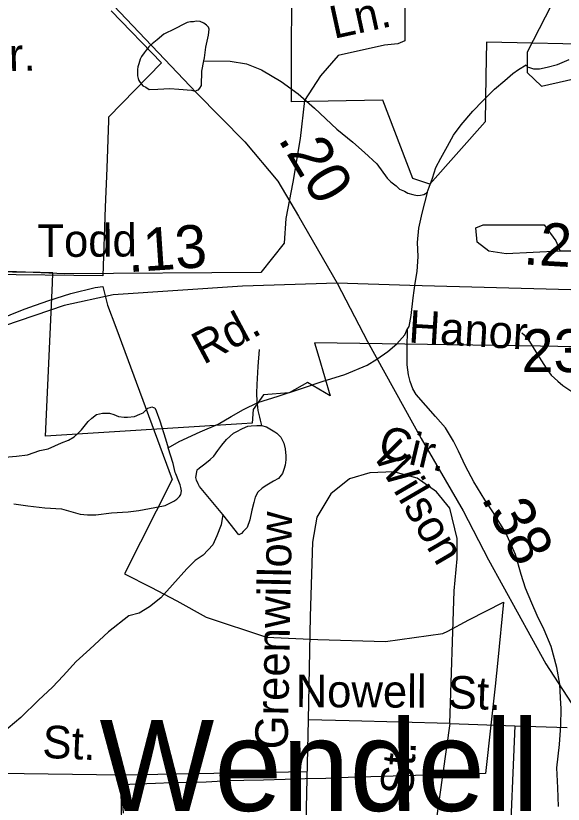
# Model space of a CAD drawing. Extents: x 2169602 to 2449496, y 721995 to 810662.
# Drawn here: x 2426456 to 2428051, y 807165 to 809460 of the extents above; entities that cross this region are included whole.
import ezdxf

# ---------------------------------------------------------------- set-up
doc = ezdxf.new("R2010")
doc.units = 0
doc.layers.add('Default', color=7, linetype='Continuous')

msp = doc.modelspace()

# ---------------------------------------------------------------- linework, layer by layer
at = {"layer": 'Default'}
for p, q in [((2428748.3, 808773), (2428041.7, 808775.1)), ((2427308, 807410.2), (2427290.9, 806655.3)), ((2427720.3, 807399.9), (2427649.6, 806899.5)), ((2427720.3, 807399.9), (2427909.7, 807392.9)), ((2426411.4, 807255.6), (2426761.6, 807250.9)), ((2426761.6, 807250.9), (2427304.6, 807260.7)), ((2426761.6, 807250.9), (2426771.4, 806665.6))]:
    msp.add_line(p, q, dxfattribs=at)
for points in [[(2425482.4, 810549), (2425500.9, 810538.4), (2425838.4, 810336.3), (2425937.8, 810271.4), (2426026.7, 810210.6), (2426151.3, 810095.5), (2426436.4, 809801.2), (2426611.1, 809627.4), (2426983.1, 809235.8), (2427123.4, 809093.4), (2427219.1, 808978.2), (2427279.8, 808876.6), (2427392.8, 808681.8)], [(2429015.8, 810011), (2428981.8, 810100.3), (2428923.7, 810117.9), (2428732.8, 810039.9), (2428458.9, 809805.9), (2428376.9, 809640.3), (2428310.8, 809579.4), (2428143.9, 809612.3), (2428068.9, 809594.2), (2427945.8, 809354), (2427945.8, 809294.9), (2427987.9, 809254.7), (2428278.8, 809320.9), (2428544.8, 809430.3), (2428568.8, 809623.3), (2428601.8, 809665.3), (2428767.9, 809717.7), (2429007.8, 809975.2), (2429015.8, 810011)], [(2428183.7, 809374.9), (2427827.7, 809383.1), (2427825, 809283.7), (2427823.7, 809151.6), (2427662.5, 808969.4), (2427612.7, 808986.1), (2427525.2, 809213.9), (2427259.5, 809209.7), (2427260.7, 809651.2)], [(2428183.7, 809374.9), (2427827.7, 809383.1), (2427825, 809283.7), (2427823.7, 809151.6), (2427662.5, 808969.4), (2427612.7, 808986.1), (2427525.2, 809213.9), (2427259.5, 809209.7), (2427260.7, 809651.2)], [(2427392.8, 808681.8), (2427116.6, 808672.8), (2426739.9, 808647.7), (2426597.6, 808616.3), (2426423.9, 808557.6), (2426248.1, 808482.2), (2426141.3, 808457.1), (2426031.5, 808450.8), (2425571.1, 808492.7), (2425376.4, 808490.6), (2425171.3, 808465.5), (2424465, 808348.2), (2424402.2, 808346.1), (2424364.6, 808369.1), (2424341.6, 808429.9), (2424297.1, 808694.6), (2424246.3, 809020.5), (2424217, 809227.8), (2424223.3, 809418.4), (2424227.4, 809612.2)], [(2427589.9, 809531.2), (2427589.9, 809387.1), (2427568.7, 809378.6), (2427530.5, 809374.4), (2427394.9, 809344.7), (2427344.1, 809285.4), (2427297.5, 809213.3), (2427284.7, 809103.1), (2427263.6, 808975.9), (2427242.4, 808869.9), (2427238.1, 808797.8), (2427170.3, 808713), (2426598.2, 808708.8), (2426484.8, 808713.3)], [(2426734, 809474.5), (2426880.5, 809323.1), (2426726.7, 809165), (2426726.5, 809155.5), (2426721.5, 809016.1), (2426717.2, 808903.1), (2426710, 808703.1), (2426372.5, 808706.6)], [(2426734, 809474.5), (2426880.5, 809323.1), (2426726.7, 809165), (2426726.5, 809155.5), (2426721.5, 809016.1), (2426717.2, 808903.1), (2426710, 808703.1), (2426372.5, 808706.6)], [(2427004.2, 809328.8), (2427006.1, 809337), (2427010, 809368.9), (2427017.8, 809403), (2427019.6, 809421), (2427017.6, 809427), (2427011.6, 809432.7), (2427003.8, 809438.8), (2426993.4, 809442.8), (2426981.5, 809444.6), (2426973.9, 809442.5), (2426965.7, 809442.5), (2426955.6, 809440.4), (2426947.6, 809436.3), (2426919.6, 809422.3), (2426887.8, 809406), (2426867.7, 809389.9), (2426853.9, 809377.9), (2426843.9, 809369.6), (2426835.9, 809359.9), (2426829.9, 809351.9), (2426822.4, 809341.7), (2426818.5, 809333.8), (2426814.4, 809319.8), (2426812.1, 809311.6), (2426810.5, 809303.7), (2426810.5, 809293.6), (2426810.9, 809285.4), (2426812.5, 809277.4), (2426814.6, 809271.8), (2426819.1, 809265.5), (2426826.7, 809255.8), (2426835.1, 809251.7), (2426845.1, 809245.7), (2426870.5, 809245.9), (2426905, 809248.5), (2426931, 809246.6), (2426968.6, 809242.9), (2426979, 809240.9), (2426984.8, 809242.9), (2426988.9, 809244.7), (2426992.6, 809249), (2426996.9, 809256.9), (2426998.3, 809298.8), (2427004.2, 809328.8)], [(2427004.2, 809328.8), (2427080.5, 809327.4), (2427128.5, 809319.8), (2427172.4, 809302.2), (2427228.8, 809268.5), (2427279, 809232.9), (2427326.8, 809191.2), (2427391.8, 809129.5), (2427437.7, 809092.1), (2427472, 809062.2), (2427508.1, 809028.7), (2427538.4, 808986.8), (2427548.7, 808976.8), (2427564.4, 808965), (2427574.3, 808955), (2427588.6, 808949.2), (2427598.3, 808943.3), (2427613, 808939.4), (2427624.9, 808937.2), (2427634.8, 808937.4), (2427644.4, 808939.5), (2427654.9, 808945.7)], [(2427942.4, 809317.3), (2427946, 809311.4), (2427952.2, 809309.7), (2427964.1, 809305.4), (2427981.9, 809305.6), (2428004.1, 809309.9), (2428033.8, 809318), (2428067.6, 809332.4)], [(2427654.9, 808945.7), (2427660.4, 808961.5), (2427670.3, 808987.6), (2427679.9, 809017.8), (2427694, 809045.7), (2427714.1, 809080), (2427731.4, 809112.2), (2427753.3, 809142.1), (2427787.3, 809182.5), (2427816.9, 809212.5), (2427850.7, 809246.7), (2427880.2, 809271.1), (2427904, 809291.4), (2427920, 809303.2), (2427942.4, 809317.3)], [(2427654.9, 808945.7), (2427639.3, 808885.6), (2427629.2, 808841.3), (2427625.3, 808799.6), (2427627.6, 808759.6), (2427624.5, 808715.4), (2427618.4, 808681.4), (2427612.6, 808639.3), (2427607.1, 808587.4), (2427601.4, 808555.4), (2427597.3, 808549.2)], [(2428041.7, 808775.1), (2427884.9, 808766.6), (2427834.1, 808775.1), (2427800.2, 808800.5), (2427795.9, 808842.9), (2427817.1, 808851.4), (2427995.1, 808851.4), (2428029, 808804.8), (2428041.7, 808775.1)], [(2426484.8, 808713.3), (2426276.1, 808721.5), (2425897.8, 808716.9), (2425744.1, 808728)], [(2426527.2, 808712.3), (2426364.7, 808714.9)], [(2426527.2, 808712.3), (2426364.7, 808714.9)], [(2429719.2, 807964.9), (2429373.4, 807974), (2429373.2, 808128.1), (2429367.7, 808297.2), (2429365.2, 808380.1), (2429356.7, 808472), (2429094.9, 808477.1), (2427984.2, 808498.5), (2427326.4, 808508.4), (2427338.9, 808466), (2427372.2, 808353.9), (2427306.2, 808392.4), (2427252.4, 808362.1), (2427177.4, 808356.9), (2427147.4, 808313.9), (2427145.2, 808274.4), (2427114.7, 808272.3), (2426542.9, 808236.6), (2426563.2, 808681.6), (2426564.7, 808711.6), (2426527.2, 808712.3)], [(2429719.2, 807964.9), (2429373.4, 807974), (2429373.2, 808128.1), (2429367.7, 808297.2), (2429365.2, 808380.1), (2429356.7, 808472), (2429094.9, 808477.1), (2427984.2, 808498.5), (2427326.4, 808508.4), (2427338.9, 808466), (2427372.2, 808353.9), (2427306.2, 808392.4), (2427252.4, 808362.1), (2427177.4, 808356.9), (2427147.4, 808313.9), (2427145.2, 808274.4), (2427114.7, 808272.3), (2426542.9, 808236.6), (2426563.2, 808681.6), (2426564.7, 808711.6), (2426527.2, 808712.3)], [(2427392.8, 808681.8), (2427480.7, 808512.2), (2427637.1, 808229.5), (2427759.6, 808019), (2427833.3, 807876.6), (2427999.7, 807574), (2428223.1, 807230.5), (2428400.5, 806949.9)], [(2428746.6, 808620.6), (2428491.2, 808628.9), (2428073.2, 808662.5), (2427604.4, 808675), (2427392.8, 808681.8)], [(2426367, 808560.7), (2426476.2, 808603.7), (2426494.7, 808610.6), (2426552.2, 808631.4), (2426617.2, 808651.6), (2426688, 808668.8), (2426710, 808672.3), (2426723.2, 808617.4), (2426747.7, 808553.9), (2426912, 808110.6), (2426773, 807835.6), (2426850, 807796.4), (2426925.7, 807756.7), (2427010.5, 807709.1), (2427187, 807651.6), (2427336.2, 807644.9), (2427532.7, 807638.2), (2427700.5, 807662), (2427714.2, 807669.2), (2427775.5, 807701.5), (2427877.2, 807753.1), (2427860, 807584.8), (2427852.5, 807508.3), (2427839.5, 807395.1), (2427824.5, 807254.7), (2427720.5, 807251.2), (2427717, 807251.1), (2427685.7, 807250.2), (2427658, 807249.5), (2427620.2, 807248.4), (2427555.2, 807246.3), (2427490.2, 807244.4), (2427424.7, 807242.5), (2427359.7, 807240.2), (2427298.7, 807238.6), (2427270.5, 807237.9), (2427240.5, 807237.1), (2427178, 807235.1), (2427120.2, 807233.9), (2427076.2, 807233), (2427059.2, 807232.1), (2427010.7, 807229.5), (2426910.7, 807226.8), (2426863, 807225), (2426763.5, 807221.2), (2426768.7, 807138.7)], [(2426367, 808560.7), (2426476.2, 808603.7), (2426494.7, 808610.6), (2426552.2, 808631.4), (2426617.2, 808651.6), (2426688, 808668.8), (2426710, 808672.3), (2426723.2, 808617.4), (2426747.7, 808553.9), (2426912, 808110.6), (2426773, 807835.6), (2426850, 807796.4), (2426925.7, 807756.7), (2427010.5, 807709.1), (2427187, 807651.6), (2427336.2, 807644.9), (2427532.7, 807638.2), (2427700.5, 807662), (2427714.2, 807669.2), (2427775.5, 807701.5), (2427877.2, 807753.1), (2427860, 807584.8), (2427852.5, 807508.3), (2427839.5, 807395.1), (2427824.5, 807254.7), (2427720.5, 807251.2), (2427717, 807251.1), (2427685.7, 807250.2), (2427658, 807249.5), (2427620.2, 807248.4), (2427555.2, 807246.3), (2427490.2, 807244.4), (2427424.7, 807242.5), (2427359.7, 807240.2), (2427298.7, 807238.6), (2427270.5, 807237.9), (2427240.5, 807237.1), (2427178, 807235.1), (2427120.2, 807233.9), (2427076.2, 807233), (2427059.2, 807232.1), (2427010.7, 807229.5), (2426910.7, 807226.8), (2426863, 807225), (2426763.5, 807221.2), (2426768.7, 807138.7)], [(2426900.1, 808202.6), (2426931.9, 808220.9), (2426993.6, 808249.3), (2427045.7, 808271.5), (2427083.4, 808293.8), (2427119.1, 808313.9), (2427161.1, 808334.4), (2427220.8, 808352.9), (2427288.7, 808375.1), (2427348.5, 808395.7), (2427414.6, 808416.1), (2427480.2, 808442.8), (2427508.3, 808460.8), (2427539.8, 808482.8), (2427565.7, 808505.2), (2427589.7, 808531.2), (2427597.3, 808549.2)], [(2428036.9, 807158.7), (2428034.6, 807212.6), (2428032, 807270.6), (2428039.6, 807338.8), (2428043.4, 807394.6), (2428044.9, 807442.7), (2428042.6, 807474.7), (2428040.4, 807514.7), (2428032.2, 807562.6), (2428015.8, 807624.3), (2427995.3, 807672.5), (2427975, 807714.1), (2427959, 807750.1), (2427940.7, 807793.9), (2427928.2, 807833.9), (2427911.8, 807891.5), (2427883.5, 807955.4), (2427847.2, 808013.3), (2427822.8, 808051), (2427790.2, 808103), (2427766, 808148.5), (2427746.1, 808192.4), (2427731.6, 808222.2), (2427707.4, 808260.4), (2427678.9, 808293.8), (2427650.6, 808325.7), (2427622.7, 808357.5), (2427612.6, 808373.7), (2427604.8, 808395.5), (2427600.5, 808415.2), (2427596.2, 808443.5), (2427595.8, 808489.4), (2427597.3, 808549.2)], [(2427930.4, 808537.1), (2427936.7, 808531.3), (2427952.9, 808511.4), (2427971, 808481.5), (2427987, 808455.5), (2428001.1, 808433.9), (2428015.3, 808413.9), (2428035.2, 808395.9), (2428049.5, 808384), (2428075.4, 808366.3)], [(2427165.1, 808488.9), (2427161.4, 808439.1), (2427158, 808386.9), (2427157.7, 808361), (2427158.2, 808337), (2427160, 808320.9), (2427161.8, 808310.9), (2427166.2, 808291.2), (2427168.2, 808283.1), (2427171.9, 808267.2)], [(2426424.6, 808175.1), (2426458.6, 808177.7), (2426490.2, 808181.8), (2426526.3, 808194.2), (2426550.3, 808199.9), (2426590, 808216.6), (2426609.9, 808224.6), (2426626.1, 808234.7), (2426638, 808244.7), (2426647.9, 808255), (2426667.5, 808279.2), (2426677.6, 808289), (2426691.7, 808299), (2426709.4, 808303.3), (2426729.3, 808303.5), (2426741.6, 808299.6), (2426755.3, 808293.5), (2426771.7, 808291.8), (2426781.4, 808291.6), (2426801.7, 808293.8), (2426817.2, 808299.9), (2426827.3, 808304.1), (2426833.2, 808310.1), (2426841.4, 808318.2), (2426847.4, 808320.1), (2426853.1, 808322.1), (2426857.4, 808320.2), (2426861.5, 808318.4), (2426865.2, 808310.5), (2426875.5, 808280.6), (2426892.1, 808228.6), (2426900.1, 808202.6)], [(2427059.7, 808008.7), (2426991.7, 808090), (2426987.3, 808097.9), (2426983, 808107.9), (2426981, 808115.9), (2426983.2, 808132.2), (2426985.1, 808138), (2426991.2, 808144), (2427006.8, 808156.2), (2427022.8, 808168.4), (2427033.1, 808178.2), (2427044.6, 808194.3), (2427056.7, 808210.4), (2427070.4, 808226.5), (2427090.5, 808244.6), (2427098.3, 808248.7), (2427116.5, 808258.9), (2427132.5, 808265), (2427142.2, 808266.8), (2427158.4, 808267.2), (2427171.9, 808267.2)], [(2427171.9, 808267.2), (2427186.7, 808263.3), (2427196.7, 808257.3), (2427210.7, 808249.1), (2427216.4, 808245.4), (2427222.1, 808239.3), (2427228.3, 808233.5), (2427236.9, 808215.6), (2427240.6, 808199.6), (2427242.8, 808179.4), (2427242.8, 808167.6), (2427241.2, 808151.6), (2427236.9, 808139.3), (2427233.2, 808127.3), (2427221.1, 808113.3), (2427207, 808105.3), (2427187.3, 808093.3), (2427173.5, 808085.2), (2427161.2, 808073.2), (2427153.4, 808059.1), (2427150, 808043), (2427143.8, 808021.2), (2427137.7, 807992.9), (2427129.9, 807970.9), (2427118.2, 807958.9), (2427114.1, 807953), (2427106.3, 807948.9), (2427059.7, 808008.7)], [(2426451.2, 808039.6), (2426491.6, 808034), (2426541.2, 808028.1), (2426589.4, 808024.4), (2426643.8, 808008.9), (2426665.5, 808006.9), (2426689.5, 808007.3), (2426735.4, 808013.3), (2426783.4, 808015.8), (2426815.2, 808019.9), (2426861.1, 808028.4), (2426891.1, 808034.4), (2426903.2, 808040.7), (2426916.9, 808046.7), (2426925.1, 808052.8), (2426932.9, 808060.9), (2426936.8, 808066.8), (2426939, 808076.7), (2426936.8, 808086.7), (2426934.7, 808094.8), (2426930.8, 808104.7), (2426922.6, 808126.6), (2426920.8, 808130.6), (2426914.4, 808156.7), (2426900.1, 808202.6)], [(2427720.3, 807399.9), (2427733, 807785.7), (2427741.4, 807879), (2427741.4, 807938.3), (2427720.3, 808027), (2427681.8, 808074.5), (2427625.4, 808113.6), (2427557.4, 808132.2), (2427487.2, 808129.1), (2427427.8, 808112.1), (2427374, 808068.2), (2427332.7, 808000.1), (2427320.4, 807927.9), (2427314.2, 807711.4), (2427308, 807410.2)], [(2427059.7, 808008.7), (2427054.2, 807978.3), (2427042.1, 807946.5), (2427030, 807920.3), (2427002.5, 807890.4), (2426978.5, 807874.1), (2426954.5, 807850.2), (2426912.9, 807803.7), (2426879.3, 807765.8), (2426845.7, 807739.3), (2426815.5, 807721.1), (2426785.2, 807713.1), (2426726.1, 807666.9), (2426672.2, 807616.6), (2426632.6, 807580.4), (2426594.7, 807538.3), (2426562.9, 807505.8), (2426522.9, 807467.6), (2426471.6, 807417.3), (2426415.5, 807371)], [(2427720.3, 807399.9), (2427427.5, 807408.2), (2427308, 807410.2)], [(2427909.7, 807392.9), (2427893.2, 807005.1)], [(2427909.7, 807392.9), (2428062.2, 807388.8)]]:
    msp.add_lwpolyline(points, dxfattribs=at)

# ---------------------------------------------------------------- texts
for s, height, rotation, p in [('Ln.', 95, 12.3435, (2427382.6, 809392.4)), ('Wickett Cir.', 95, 1.4179, (2425865.8, 809284.5)), ('.20', 125, 300.859, (2427218.4, 809101.1)), ('Todd', 95, 0.4246, (2426519.6, 808757.4)), ('.13', 125, 3.8168, (2426784.3, 808713.3)), ('.26', 125, 356.6969, (2427932.8, 808736.4)), ('Rd.', 95, 28.1658, (2427002.9, 808443.2)), ('Hanor', 95, 356.5394, (2427598.6, 808509)), ('Cir.', 95, 346.7275, (2427507.8, 808176.7)), ('Wilson', 95, 300.2897, (2427494.2, 808183.4)), ('.38', 125, 297.3847, (2427810.6, 808056.3)), ('Greenwillow', 95, 88.8987, (2427248, 807323.9)), ('Nowell', 95, 359.7537, (2427271.3, 807447.6)), (' St.', 95, 357.9538, (2427677.8, 807445.8)), (' St.', 95, 357.4689, (2426497.3, 807301.8)), (' St.', 95, 86.5584, (2427610.8, 807155.5))]:
    msp.add_text(s, height=height, rotation=rotation, dxfattribs=at).set_placement(p)
for s, height, p in [('2364', 125, (2427929.4, 808422.7)), ('Wendell', 265, (2426700.1, 807145.5))]:
    msp.add_text(s, height=height, dxfattribs=at).set_placement(p)

doc.saveas('drawing.dxf')
